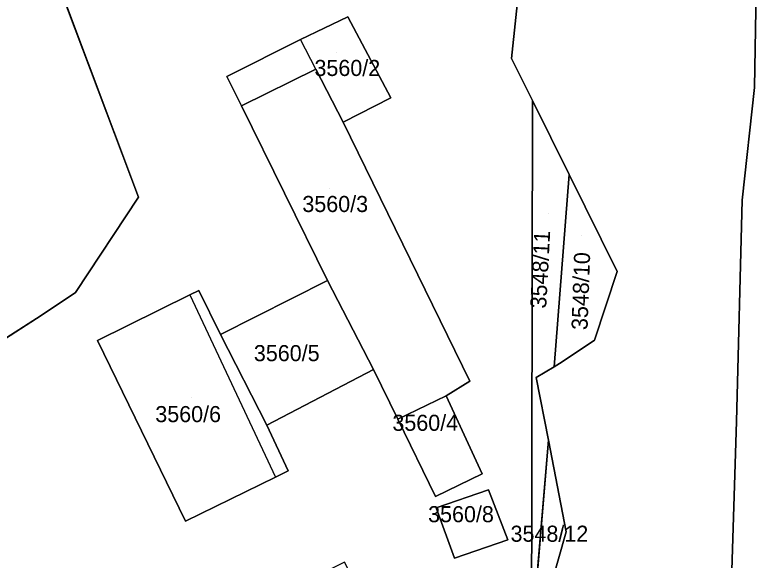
# Model space of a CAD drawing. Extents: x -262657 to -261595, y -1238015 to -1237156.
# Drawn here: x -262474.2 to -262381.1, y -1237337.9 to -1237270.1 of the extents above; entities that cross this region are included whole.
import ezdxf

# ---------------------------------------------------------------- set-up
doc = ezdxf.new("R2010")
doc.units = 0
for name, color, linetype in [('body_kn', 7, 'Continuous'), ('kladpar_druhypozemkov', 7, 'Continuous'), ('kladpar_hranice', 7, 'Continuous'), ('kladpar_parcelnecisla', 7, 'Continuous'), ('kladpar_plochy', 7, 'Continuous'), ('zappar_hrandruhpozemk', 7, 'Continuous')]:
    doc.layers.add(name, color=color, linetype=linetype)

msp = doc.modelspace()

# ---------------------------------------------------------------- linework, layer by layer
at = {"layer": 'body_kn'}
for p, q in [((-262432.8, -1237270.35), (-262432.8, -1237270.35)), ((-262438.68, -1237273.17), (-262438.68, -1237273.17)), ((-262412.42, -1237275.52), (-262412.42, -1237275.52)), ((-262436.78, -1237276.87), (-262436.78, -1237276.87)), ((-262436.78, -1237276.87), (-262436.78, -1237276.87)), ((-262447.83, -1237277.77), (-262447.83, -1237277.77)), ((-262382.18, -1237279.11), (-262382.18, -1237279.11)), ((-262427.45, -1237280.42), (-262427.45, -1237280.42)), ((-262409.82, -1237280.74), (-262409.82, -1237280.74)), ((-262446.03, -1237281.42), (-262446.03, -1237281.42)), ((-262446.03, -1237281.42), (-262446.03, -1237281.42)), ((-262433.38, -1237283.46), (-262433.38, -1237283.46)), ((-262405.25, -1237289.96), (-262405.25, -1237289.96)), ((-262405.25, -1237289.96), (-262405.25, -1237289.96)), ((-262458.81, -1237292.77), (-262458.81, -1237292.77)), ((-262383.71, -1237293.13), (-262383.71, -1237293.13)), ((-262399.26, -1237302.02), (-262399.26, -1237302.02)), ((-262435.31, -1237303.11), (-262435.31, -1237303.11)), ((-262435.31, -1237303.11), (-262435.31, -1237303.11)), ((-262466.68, -1237304.6), (-262466.68, -1237304.6)), ((-262452.45, -1237304.92), (-262452.45, -1237304.92)), ((-262452.45, -1237304.92), (-262452.45, -1237304.92)), ((-262451.33, -1237304.37), (-262451.33, -1237304.37)), ((-262470.96, -1237307.46), (-262470.96, -1237307.46)), ((-262448.62, -1237309.82), (-262448.62, -1237309.82)), ((-262402.11, -1237310.53), (-262402.11, -1237310.53)), ((-262463.91, -1237310.59), (-262463.91, -1237310.59)), ((-262406.1, -1237313.23), (-262406.1, -1237313.23)), ((-262429.57, -1237314.19), (-262429.57, -1237314.19)), ((-262407.1, -1237313.84), (-262407.1, -1237313.84)), ((-262407.1, -1237313.84), (-262407.1, -1237313.84)), ((-262409.33, -1237315.18), (-262409.33, -1237315.18)), ((-262417.6, -1237315.63), (-262417.6, -1237315.63)), ((-262420.55, -1237317.45), (-262420.55, -1237317.45)), ((-262420.55, -1237317.45), (-262420.55, -1237317.45)), ((-262426.56, -1237320.38), (-262426.56, -1237320.38)), ((-262384.44, -1237320.64), (-262384.44, -1237320.64)), ((-262442.84, -1237321.1), (-262442.84, -1237321.1)), ((-262442.84, -1237321.1), (-262442.84, -1237321.1)), ((-262407.82, -1237322.99), (-262407.82, -1237322.99)), ((-262407.82, -1237322.99), (-262407.82, -1237322.99)), ((-262440.2, -1237326.8), (-262440.2, -1237326.8)), ((-262416.05, -1237327.17), (-262416.05, -1237327.17)), ((-262441.78, -1237327.57), (-262441.78, -1237327.57)), ((-262415.26, -1237329.13), (-262415.26, -1237329.13)), ((-262421.88, -1237329.98), (-262421.88, -1237329.98)), ((-262421.8, -1237331.39), (-262421.8, -1237331.39)), ((-262421.8, -1237331.39), (-262421.8, -1237331.39)), ((-262452.96, -1237333.03), (-262452.96, -1237333.03)), ((-262405.62, -1237334.37), (-262405.62, -1237334.37)), ((-262412.88, -1237335.38), (-262412.88, -1237335.38)), ((-262419.51, -1237337.62), (-262419.51, -1237337.62))]:
    msp.add_line(p, q, dxfattribs=at)
at = {"layer": 'kladpar_druhypozemkov'}
for p, q in [((-262434.17, -1237274.83), (-262434.17, -1237274.83)), ((-262435.07, -1237291.64), (-262435.07, -1237291.64)), ((-262407.76, -1237294.84), (-262407.76, -1237294.84)), ((-262403.68, -1237297.57), (-262403.68, -1237297.57)), ((-262439.81, -1237310.6), (-262439.81, -1237310.6)), ((-262452.22, -1237317.7), (-262452.22, -1237317.7)), ((-262422.1, -1237319.62), (-262422.1, -1237319.62)), ((-262417.47, -1237331.02), (-262417.47, -1237331.02)), ((-262407.37, -1237333.1), (-262407.37, -1237333.1))]:
    msp.add_line(p, q, dxfattribs=at)
at = {"layer": 'kladpar_hranice'}
for p, q in [((-262407.1, -1237313.84), (-262405.25, -1237289.96)), ((-262405.25, -1237289.96), (-262407.1, -1237313.84)), ((-262409.95, -1237348.33), (-262407.82, -1237322.99)), ((-262407.82, -1237322.99), (-262409.95, -1237348.33))]:
    msp.add_line(p, q, dxfattribs=at)
for points in [[(-262381.12, -1237396.31), (-262384.87, -1237393.03), (-262384.13, -1237343.92), (-262384.08, -1237341.68), (-262385.1, -1237341.8), (-262384.44, -1237320.64), (-262383.71, -1237293.13), (-262382.18, -1237279.11), (-262381.79, -1237257.42), (-262382.13, -1237242.28), (-262382.44, -1237239.13), (-262381.89, -1237201.8), (-262387.03, -1237202.02), (-262388.75, -1237173.56), (-262388.87, -1237171.3), (-262389.53, -1237160.15), (-262389.58, -1237158.25)], [(-262470.3, -1237245.86), (-262470.19, -1237256.05), (-262447.67, -1237256.19), (-262442.11, -1237256.24), (-262443.46, -1237263.65), (-262416.94, -1237264.84), (-262415.5, -1237260.36), (-262409.86, -1237250.89), (-262409.88, -1237257.47), (-262410.52, -1237257.47), (-262412.42, -1237275.52), (-262409.82, -1237280.74), (-262409.95, -1237348.33), (-262411.16, -1237349.03), (-262420.26, -1237354.86), (-262422.76, -1237356.46), (-262429.07, -1237346.36), (-262433.18, -1237338.12), (-262444.86, -1237343.89), (-262473.79, -1237358.35), (-262473.2, -1237359.19), (-262481.99, -1237363.24)], [(-262485.02, -1237316.52), (-262470.96, -1237307.46), (-262466.68, -1237304.6), (-262458.81, -1237292.77), (-262471.71, -1237258.55), (-262474.99, -1237252.26)], [(-262381.79, -1237257.42), (-262382.18, -1237279.11), (-262383.71, -1237293.13), (-262384.44, -1237320.64), (-262385.1, -1237341.8), (-262385.69, -1237360.96), (-262387.29, -1237387.33), (-262387.67, -1237392.23), (-262402.87, -1237379.16), (-262402.63, -1237368.29), (-262409.48, -1237365.34), (-262409.77, -1237365.21), (-262410.14, -1237365.06), (-262411.22, -1237364.91), (-262421.25, -1237363.54), (-262420.26, -1237354.86)], [(-262420.26, -1237354.86), (-262411.16, -1237349.03), (-262409.95, -1237348.33), (-262408.57, -1237344.73), (-262405.62, -1237334.37), (-262407.82, -1237322.99), (-262409.33, -1237315.18), (-262407.1, -1237313.84), (-262406.1, -1237313.23), (-262402.11, -1237310.53), (-262399.26, -1237302.02), (-262405.25, -1237289.96), (-262409.82, -1237280.74), (-262412.42, -1237275.52), (-262410.52, -1237257.47)], [(-262474.31, -1237259.79), (-262471.71, -1237258.55), (-262458.81, -1237292.77), (-262466.68, -1237304.6), (-262470.96, -1237307.46), (-262485.02, -1237316.52)], [(-262416.05, -1237327.17), (-262420.55, -1237317.45), (-262417.6, -1237315.63), (-262433.38, -1237283.46), (-262427.45, -1237280.42), (-262432.8, -1237270.35), (-262438.68, -1237273.17), (-262447.83, -1237277.77), (-262446.03, -1237281.42), (-262435.31, -1237303.11), (-262448.62, -1237309.82), (-262451.33, -1237304.37), (-262452.45, -1237304.92), (-262463.91, -1237310.59), (-262452.96, -1237333.03), (-262441.78, -1237327.57), (-262440.2, -1237326.8), (-262442.84, -1237321.1), (-262429.57, -1237314.19), (-262426.56, -1237320.38), (-262421.88, -1237329.98), (-262416.05, -1237327.17)], [(-262446.03, -1237281.42), (-262447.83, -1237277.77), (-262438.68, -1237273.17), (-262432.8, -1237270.35), (-262427.45, -1237280.42), (-262433.38, -1237283.46), (-262436.78, -1237276.87), (-262446.03, -1237281.42)], [(-262435.31, -1237303.11), (-262446.03, -1237281.42), (-262436.78, -1237276.87), (-262433.38, -1237283.46), (-262417.6, -1237315.63), (-262420.55, -1237317.45), (-262426.56, -1237320.38), (-262429.57, -1237314.19), (-262435.31, -1237303.11)], [(-262409.95, -1237348.33), (-262409.82, -1237280.74), (-262405.25, -1237289.96)], [(-262405.25, -1237289.96), (-262399.26, -1237302.02), (-262402.11, -1237310.53), (-262406.1, -1237313.23), (-262407.1, -1237313.84)], [(-262442.84, -1237321.1), (-262448.62, -1237309.82), (-262435.31, -1237303.11), (-262429.57, -1237314.19), (-262442.84, -1237321.1)], [(-262442.84, -1237321.1), (-262440.2, -1237326.8), (-262441.78, -1237327.57), (-262452.96, -1237333.03), (-262463.91, -1237310.59), (-262452.45, -1237304.92), (-262451.33, -1237304.37), (-262448.62, -1237309.82), (-262442.84, -1237321.1)], [(-262407.1, -1237313.84), (-262409.33, -1237315.18), (-262407.82, -1237322.99)], [(-262420.55, -1237317.45), (-262416.05, -1237327.17), (-262421.88, -1237329.98), (-262426.56, -1237320.38), (-262420.55, -1237317.45)], [(-262407.82, -1237322.99), (-262405.62, -1237334.37), (-262408.57, -1237344.73), (-262409.95, -1237348.33)], [(-262415.26, -1237329.13), (-262421.8, -1237331.39), (-262419.51, -1237337.62), (-262412.88, -1237335.38), (-262415.26, -1237329.13)], [(-262421.8, -1237331.39), (-262415.26, -1237329.13), (-262412.88, -1237335.38), (-262419.51, -1237337.62), (-262421.8, -1237331.39)]]:
    msp.add_lwpolyline(points, dxfattribs=at)
at = {"layer": 'kladpar_plochy'}
for p, q in [((-262410.52, -1237257.47), (-262412.42, -1237275.52)), ((-262471.71, -1237258.55), (-262458.81, -1237292.77)), ((-262458.81, -1237292.77), (-262471.71, -1237258.55)), ((-262432.8, -1237270.35), (-262438.68, -1237273.17)), ((-262427.45, -1237280.42), (-262432.8, -1237270.35)), ((-262438.68, -1237273.17), (-262447.83, -1237277.77)), ((-262412.42, -1237275.52), (-262409.82, -1237280.74)), ((-262447.83, -1237277.77), (-262446.03, -1237281.42)), ((-262433.38, -1237283.46), (-262427.45, -1237280.42)), ((-262409.82, -1237280.74), (-262409.95, -1237348.33)), ((-262446.03, -1237281.42), (-262435.31, -1237303.11)), ((-262417.6, -1237315.63), (-262433.38, -1237283.46)), ((-262458.81, -1237292.77), (-262466.68, -1237304.6)), ((-262466.68, -1237304.6), (-262458.81, -1237292.77)), ((-262435.31, -1237303.11), (-262448.62, -1237309.82)), ((-262466.68, -1237304.6), (-262470.96, -1237307.46)), ((-262470.96, -1237307.46), (-262466.68, -1237304.6)), ((-262452.45, -1237304.92), (-262463.91, -1237310.59)), ((-262451.33, -1237304.37), (-262452.45, -1237304.92)), ((-262448.62, -1237309.82), (-262451.33, -1237304.37)), ((-262470.96, -1237307.46), (-262485.02, -1237316.52)), ((-262485.02, -1237316.52), (-262470.96, -1237307.46)), ((-262463.91, -1237310.59), (-262452.96, -1237333.03)), ((-262442.84, -1237321.1), (-262429.57, -1237314.19)), ((-262429.57, -1237314.19), (-262426.56, -1237320.38)), ((-262420.55, -1237317.45), (-262417.6, -1237315.63)), ((-262416.05, -1237327.17), (-262420.55, -1237317.45)), ((-262426.56, -1237320.38), (-262421.88, -1237329.98)), ((-262440.2, -1237326.8), (-262442.84, -1237321.1)), ((-262441.78, -1237327.57), (-262440.2, -1237326.8)), ((-262421.88, -1237329.98), (-262416.05, -1237327.17)), ((-262452.96, -1237333.03), (-262441.78, -1237327.57)), ((-262415.26, -1237329.13), (-262421.8, -1237331.39)), ((-262412.88, -1237335.38), (-262415.26, -1237329.13)), ((-262421.8, -1237331.39), (-262419.51, -1237337.62)), ((-262419.51, -1237337.62), (-262412.88, -1237335.38))]:
    msp.add_line(p, q, dxfattribs=at)
for points in [[(-262408.57, -1237344.73), (-262405.62, -1237334.37), (-262407.82, -1237322.99), (-262409.33, -1237315.18), (-262407.1, -1237313.84), (-262406.1, -1237313.23), (-262402.11, -1237310.53), (-262399.26, -1237302.02), (-262405.25, -1237289.96), (-262409.82, -1237280.74), (-262412.42, -1237275.52), (-262410.52, -1237257.47)], [(-262381.79, -1237257.42), (-262382.18, -1237279.11), (-262383.71, -1237293.13), (-262384.44, -1237320.64), (-262385.1, -1237341.8)], [(-262381.12, -1237396.31), (-262384.87, -1237393.03), (-262384.13, -1237343.92), (-262384.08, -1237341.68), (-262385.1, -1237341.8), (-262384.44, -1237320.64), (-262383.71, -1237293.13), (-262382.18, -1237279.11), (-262381.79, -1237257.42)]]:
    msp.add_lwpolyline(points, dxfattribs=at)
for points in [[(-262446.03, -1237281.42), (-262447.83, -1237277.77), (-262438.68, -1237273.17), (-262432.8, -1237270.35), (-262427.45, -1237280.42), (-262433.38, -1237283.46), (-262436.78, -1237276.87)], [(-262435.31, -1237303.11), (-262446.03, -1237281.42), (-262436.78, -1237276.87), (-262433.38, -1237283.46), (-262417.6, -1237315.63), (-262420.55, -1237317.45), (-262426.56, -1237320.38), (-262429.57, -1237314.19)], [(-262405.25, -1237289.96), (-262407.1, -1237313.84), (-262409.33, -1237315.18), (-262407.82, -1237322.99), (-262409.95, -1237348.33), (-262409.82, -1237280.74)], [(-262405.25, -1237289.96), (-262399.26, -1237302.02), (-262402.11, -1237310.53), (-262406.1, -1237313.23), (-262407.1, -1237313.84)], [(-262442.84, -1237321.1), (-262448.62, -1237309.82), (-262435.31, -1237303.11), (-262429.57, -1237314.19)], [(-262442.84, -1237321.1), (-262440.2, -1237326.8), (-262441.78, -1237327.57), (-262452.96, -1237333.03), (-262463.91, -1237310.59), (-262452.45, -1237304.92), (-262451.33, -1237304.37), (-262448.62, -1237309.82)], [(-262420.55, -1237317.45), (-262416.05, -1237327.17), (-262421.88, -1237329.98), (-262426.56, -1237320.38)], [(-262407.82, -1237322.99), (-262405.62, -1237334.37), (-262408.57, -1237344.73), (-262409.95, -1237348.33)], [(-262421.8, -1237331.39), (-262415.26, -1237329.13), (-262412.88, -1237335.38), (-262419.51, -1237337.62)]]:
    msp.add_lwpolyline(points, close=True, dxfattribs=at)
at = {"layer": 'zappar_hrandruhpozemk'}
for p, q in [((-262436.78, -1237276.87), (-262438.68, -1237273.17)), ((-262452.45, -1237304.92), (-262441.78, -1237327.57))]:
    msp.add_line(p, q, dxfattribs=at)

# ---------------------------------------------------------------- texts
at = {"layer": 'kladpar_parcelnecisla'}
for s, p in [('3560/2', (-262436.936, -1237277.7)), ('3560/3', (-262438.441, -1237294.61)), ('3560/5', (-262444.474, -1237313.15)), ('3560/6', (-262456.739, -1237320.73)), ('3560/4', (-262427.239, -1237321.81)), ('3560/8', (-262422.793, -1237333.17)), ('3548/12', (-262412.537, -1237335.6))]:
    msp.add_text(s, height=2, dxfattribs=at).set_placement(p)
for s, rotation, p in [('3548/11', 87, (-262408.105, -1237306.636)), ('3548/10', 88, (-262402.962, -1237309.303))]:
    msp.add_text(s, height=2, rotation=rotation, dxfattribs=at).set_placement(p)

doc.saveas('drawing.dxf')
